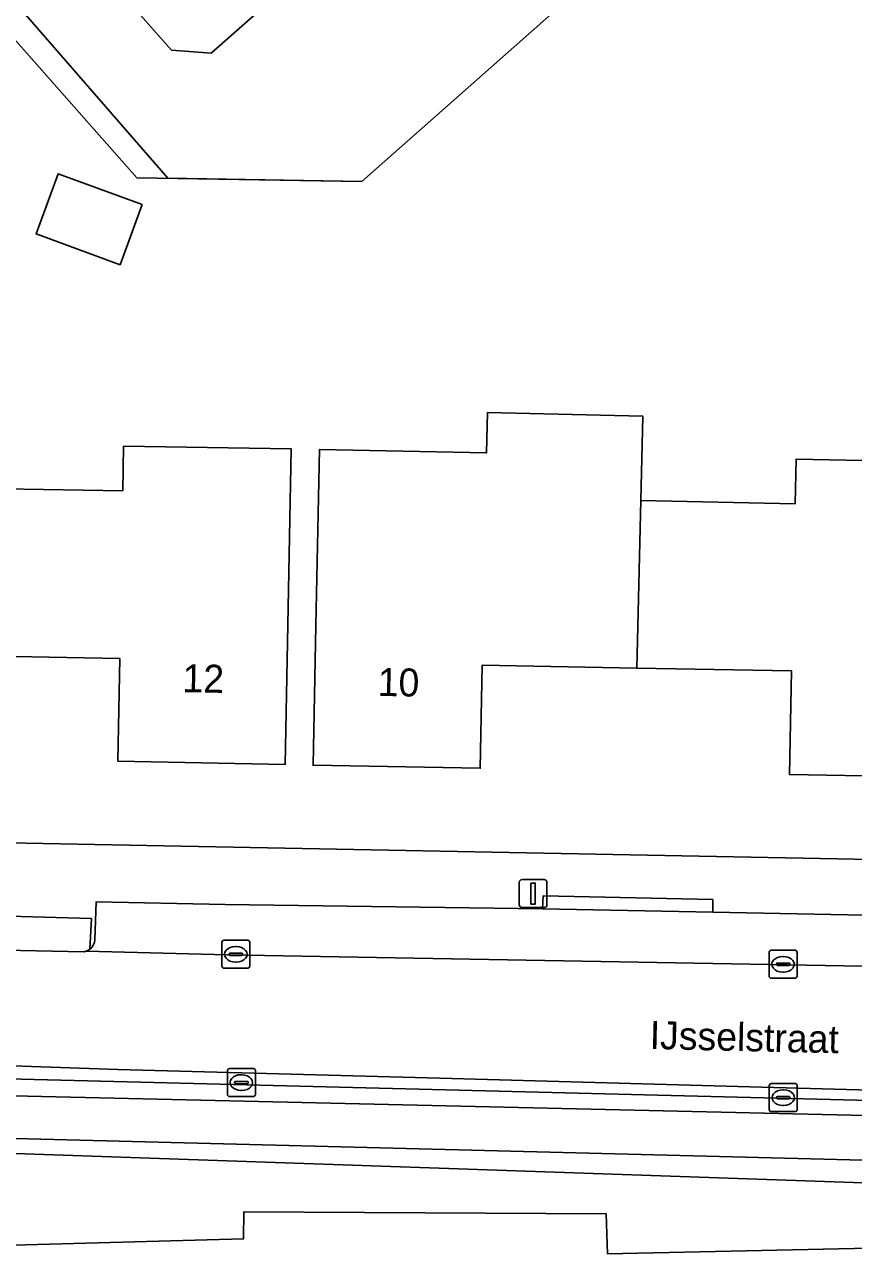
# Model space of a CAD drawing. Extents: x 157320 to 158835, y 386650 to 388491.
# Drawn here: x 157753.21 to 157782.85, y 387870.56 to 387914.5 of the extents above; entities that cross this region are included whole.
import ezdxf

# ---------------------------------------------------------------- set-up
doc = ezdxf.new("R2010")
doc.units = 0
for name, color, linetype in [('IMGEO_Erf', 7, 'Continuous'), ('IMGEO_Gemengd_bos', 7, 'Continuous'), ('IMGEO_Groenvoorziening', 7, 'Continuous'), ('IMGEO_Haag', 7, 'Continuous'), ('IMGEO_Hek', 7, 'Continuous'), ('IMGEO_Kolk', 7, 'Continuous'), ('IMGEO_Lichtmast', 7, 'Continuous'), ('IMGEO_Openbare_ruimte_label', 7, 'Continuous'), ('IMGEO_Pand', 7, 'Continuous'), ('IMGEO_Pand_nummerreeks', 7, 'Continuous'), ('IMGEO_Parkeervlak_open', 7, 'Continuous'), ('IMGEO_Rijbaan_lokaal_open', 7, 'Continuous'), ('IMGEO_Voetpad_open', 7, 'Continuous')]:
    doc.layers.add(name, color=color, linetype=linetype)

msp = doc.modelspace()

# ---------------------------------------------------------------- linework, layer by layer
at = {"layer": 'IMGEO_Erf'}
for points in [[(157774.71, 388003.535), (157775.241, 387999.465), (157785.141, 387923.554), (157785.22, 387917.69), (157779.859, 387917.69), (157779.859, 387921.796), (157765.27, 387908.887), (157758.341, 387909.006), (157748.065, 387920.822), (157744.463, 387924.81), (157738.505, 387931.409), (157717.988, 387913.247)], [(157740.895, 387885.472), (157787.217, 387884.577), (157787.223, 387883.968), (157792.579, 387883.845), (157792.532, 387881.817), (157794.538, 387881.714), (157807.348, 387881.058)], [(157791.134, 387867.776), (157791.134, 387870.919), (157774.059, 387870.543), (157774.007, 387871.982), (157761.056, 387872.053), (157761.038, 387871.083), (157751.067, 387870.808), (157750.201, 387870.784), (157750.238, 387869.454)]]:
    msp.add_lwpolyline(points, dxfattribs=at)
for points in [[(157757.418, 387908.065), (157756.628, 387905.914), (157753.625, 387907.017), (157754.416, 387909.168)], [(157775.254, 387897.485), (157780.767, 387897.371), (157780.8, 387898.969), (157786.762, 387898.846), (157786.633, 387892.579), (157786.53, 387887.58), (157780.57, 387887.69), (157780.64, 387891.39), (157775.11, 387891.495), (157769.58, 387891.6), (157769.51, 387887.91), (157763.53, 387888.02), (157763.632, 387893.019), (157763.761, 387899.31), (157769.733, 387899.187), (157769.768, 387900.634), (157775.326, 387900.5)], [(157762.628, 387893.04), (157762.53, 387888.04), (157756.55, 387888.16), (157756.62, 387891.84), (157750.93, 387891.94), (157751.022, 387896.94), (157751.04, 387897.93), (157756.727, 387897.832), (157756.755, 387899.434), (157762.752, 387899.331)]]:
    msp.add_lwpolyline(points, close=True, dxfattribs=at)
at = {"layer": 'IMGEO_Gemengd_bos'}
msp.add_lwpolyline([(157739.416, 387874.598), (157740.621, 387869.428), (157750.238, 387869.454), (157750.201, 387870.784), (157751.067, 387870.808), (157761.038, 387871.083), (157761.056, 387872.053), (157774.007, 387871.982), (157774.059, 387870.543), (157791.134, 387870.919), (157791.122, 387872.809)], close=True, dxfattribs=at)
at = {"layer": 'IMGEO_Groenvoorziening'}
for points in [[(157791.045, 387875.839), (157744.538, 387877.007), (157744.524, 387876.392), (157767.778, 387875.853), (157791.047, 387875.315)], [(157791.117, 387873.502), (157791.124, 387873.701), (157739.318, 387875.019), (157739.416, 387874.598), (157791.122, 387872.809)]]:
    msp.add_lwpolyline(points, close=True, dxfattribs=at)
at = {"layer": 'IMGEO_Haag'}
for points in [[(157791.045, 387875.839), (157744.538, 387877.007), (157744.524, 387876.392), (157767.778, 387875.853), (157791.047, 387875.315)], [(157791.117, 387873.502), (157791.124, 387873.701), (157739.318, 387875.019), (157739.416, 387874.598), (157791.122, 387872.809)]]:
    msp.add_lwpolyline(points, close=True, dxfattribs=at)
at = {"layer": 'IMGEO_Hek'}
msp.add_lwpolyline([(157779.859, 387921.796), (157765.27, 387908.887), (157757.225, 387909.025), (157747.36, 387920.2)], dxfattribs=at)
at = {"layer": 'IMGEO_Kolk'}
for p, q in [((157760.267, 387880.834), (157760.267, 387881.686)), ((157760.342, 387881.76), (157761.194, 387881.76)), ((157760.755, 387881.54), (157760.78, 387881.54)), ((157761.268, 387881.686), (157761.268, 387880.834)), ((157760.526, 387881.254), (157760.526, 387881.266)), ((157760.964, 387881.217), (157760.566, 387881.217)), ((157760.569, 387881.303), (157760.967, 387881.303)), ((157761.01, 387881.266), (157761.01, 387881.254)), ((157779.836, 387880.477), (157779.836, 387881.329)), ((157779.911, 387881.403), (157780.763, 387881.403)), ((157780.324, 387881.183), (157780.349, 387881.183)), ((157780.837, 387881.329), (157780.837, 387880.477)), ((157761.194, 387880.76), (157760.342, 387880.76)), ((157760.778, 387880.98), (157760.753, 387880.98)), ((157780.095, 387880.897), (157780.095, 387880.909)), ((157780.533, 387880.86), (157780.135, 387880.86)), ((157780.138, 387880.946), (157780.536, 387880.946)), ((157780.347, 387880.623), (157780.322, 387880.623)), ((157780.579, 387880.909), (157780.579, 387880.897)), ((157780.763, 387880.403), (157779.911, 387880.403)), ((157760.542, 387877.173), (157761.394, 387877.173)), ((157760.467, 387876.247), (157760.467, 387877.099)), ((157760.726, 387876.667), (157760.726, 387876.679)), ((157760.769, 387876.716), (157761.167, 387876.716)), ((157760.955, 387876.953), (157760.98, 387876.953)), ((157761.21, 387876.679), (157761.21, 387876.667)), ((157761.468, 387877.099), (157761.468, 387876.247)), ((157761.164, 387876.63), (157760.766, 387876.63)), ((157760.978, 387876.393), (157760.953, 387876.393)), ((157779.841, 387875.708), (157779.841, 387876.56)), ((157779.916, 387876.634), (157780.768, 387876.634)), ((157780.329, 387876.414), (157780.354, 387876.414)), ((157780.842, 387876.56), (157780.842, 387875.708)), ((157761.394, 387876.173), (157760.542, 387876.173)), ((157780.1, 387876.128), (157780.1, 387876.14)), ((157780.538, 387876.091), (157780.14, 387876.091)), ((157780.143, 387876.177), (157780.541, 387876.177)), ((157780.352, 387875.854), (157780.327, 387875.854)), ((157780.584, 387876.14), (157780.584, 387876.128)), ((157780.768, 387875.634), (157779.916, 387875.634))]:
    msp.add_line(p, q, dxfattribs=at)
for points in [[(157760.267, 387880.834), (157760.267, 387881.686)], [(157760.342, 387881.76), (157761.194, 387881.76)], [(157761.268, 387881.686), (157761.268, 387880.834)], [(157779.836, 387880.477), (157779.836, 387881.329)], [(157779.911, 387881.403), (157780.763, 387881.403)], [(157780.837, 387881.329), (157780.837, 387880.477)], [(157761.194, 387880.76), (157760.342, 387880.76)], [(157780.763, 387880.403), (157779.911, 387880.403)], [(157760.542, 387877.173), (157761.394, 387877.173)], [(157760.467, 387876.247), (157760.467, 387877.099)], [(157761.468, 387877.099), (157761.468, 387876.247)], [(157779.841, 387875.708), (157779.841, 387876.56)], [(157779.916, 387876.634), (157780.768, 387876.634)], [(157780.842, 387876.56), (157780.842, 387875.708)], [(157761.394, 387876.173), (157760.542, 387876.173)], [(157780.768, 387875.634), (157779.916, 387875.634)]]:
    msp.add_lwpolyline(points, dxfattribs=at)
for centre, radius, start, end in [((157760.344, 387881.684), 0.0765, 91.552, 178.448), ((157760.344, 387881.684), 0.0765, 91.552, 178.448), ((157761.192, 387881.684), 0.0765, 1.552, 88.448), ((157761.192, 387881.684), 0.0765, 1.552, 88.448), ((157760.566, 387881.263), 0.0403, 85.8775, 175.7526), ((157760.563, 387881.253), 0.0366, 178.938, 274.7102), ((157760.967, 387881.26), 0.043, 264.8664, 352.4533), ((157760.971, 387881.265), 0.0386, 1.7309, 96.639), ((157779.913, 387881.327), 0.0765, 91.552, 178.448), ((157779.913, 387881.327), 0.0765, 91.552, 178.448), ((157780.761, 387881.327), 0.0765, 1.552, 88.448), ((157780.761, 387881.327), 0.0765, 1.552, 88.448), ((157760.344, 387880.836), 0.0765, 181.552, 268.448), ((157760.344, 387880.836), 0.0765, 181.552, 268.448), ((157761.192, 387880.836), 0.0765, 271.552, 358.448), ((157761.192, 387880.836), 0.0765, 271.552, 358.448), ((157780.135, 387880.906), 0.0403, 85.8775, 175.7526), ((157780.132, 387880.896), 0.0366, 178.938, 274.7102), ((157780.536, 387880.903), 0.043, 264.8664, 352.4533), ((157780.54, 387880.908), 0.0386, 1.7309, 96.639), ((157779.913, 387880.479), 0.0765, 181.552, 268.448), ((157779.913, 387880.479), 0.0765, 181.552, 268.448), ((157780.761, 387880.479), 0.0765, 271.552, 358.448), ((157780.761, 387880.479), 0.0765, 271.552, 358.448), ((157760.544, 387877.097), 0.0765, 91.552, 178.448), ((157760.544, 387877.097), 0.0765, 91.552, 178.448), ((157761.392, 387877.097), 0.0765, 1.552, 88.448), ((157761.392, 387877.097), 0.0765, 1.552, 88.448), ((157760.766, 387876.676), 0.0403, 85.8775, 175.7526), ((157760.763, 387876.666), 0.0366, 178.938, 274.7102), ((157761.167, 387876.673), 0.043, 264.8664, 352.4533), ((157761.171, 387876.678), 0.0386, 1.7309, 96.639), ((157760.544, 387876.249), 0.0765, 181.552, 268.448), ((157760.544, 387876.249), 0.0765, 181.552, 268.448), ((157761.392, 387876.249), 0.0765, 271.552, 358.448), ((157761.392, 387876.249), 0.0765, 271.552, 358.448), ((157779.918, 387876.558), 0.0765, 91.552, 178.448), ((157779.918, 387876.558), 0.0765, 91.552, 178.448), ((157780.766, 387876.558), 0.0765, 1.552, 88.448), ((157780.766, 387876.558), 0.0765, 1.552, 88.448), ((157780.14, 387876.137), 0.0403, 85.8775, 175.7526), ((157780.137, 387876.127), 0.0366, 178.938, 274.7102), ((157780.541, 387876.134), 0.043, 264.8664, 352.4533), ((157780.545, 387876.139), 0.0386, 1.7309, 96.639), ((157779.918, 387875.71), 0.0765, 181.552, 268.448), ((157779.918, 387875.71), 0.0765, 181.552, 268.448), ((157780.766, 387875.71), 0.0765, 271.552, 358.448), ((157780.766, 387875.71), 0.0765, 271.552, 358.448)]:
    msp.add_arc(centre, radius, start, end, dxfattribs=at)
for centre, major_axis, ratio, start_param, end_param in [((157760.754, 387881.26), (-0.387, 0.002), 0.722429, 4.712389, 7.853982), ((157760.779, 387881.26), (-0.39, 0.002), 0.717154, 1.570796, 4.712389), ((157780.323, 387880.903), (-0.387, 0.002), 0.722429, 4.712389, 7.853982), ((157780.348, 387880.903), (-0.39, 0.002), 0.717154, 1.570796, 4.712389), ((157760.954, 387876.673), (-0.387, 0.002), 0.722429, 4.712389, 7.853982), ((157760.979, 387876.673), (-0.39, 0.002), 0.717154, 1.570796, 4.712389), ((157780.328, 387876.134), (-0.387, 0.002), 0.722429, 4.712389, 7.853982), ((157780.353, 387876.134), (-0.39, 0.002), 0.717154, 1.570796, 4.712389)]:
    msp.add_ellipse(centre, major_axis=major_axis, ratio=ratio, start_param=start_param, end_param=end_param, dxfattribs=at)
at = {"layer": 'IMGEO_Lichtmast'}
for p, q in [((157770.902, 387883.032), (157770.902, 387883.832)), ((157770.902, 387883.832), (157770.902, 387883.032)), ((157771.002, 387883.932), (157771.792, 387883.932)), ((157771.792, 387883.932), (157771.002, 387883.932)), ((157771.892, 387883.832), (157771.892, 387883.032)), ((157771.892, 387883.032), (157771.892, 387883.832)), ((157771.792, 387882.932), (157771.002, 387882.932)), ((157771.002, 387882.932), (157771.792, 387882.932))]:
    msp.add_line(p, q, dxfattribs=at)
msp.add_lwpolyline([(157771.322, 387883.807), (157771.472, 387883.807), (157771.472, 387883.057), (157771.322, 387883.057), (157771.322, 387883.807)], dxfattribs=at)
for centre, start, end in [((157771.002, 387883.832), 90, 180), ((157771.002, 387883.832), 90, 180), ((157771.792, 387883.832), 0, 90), ((157771.792, 387883.832), 360, 90), ((157771.002, 387883.032), 180, 270), ((157771.002, 387883.032), 180, 270), ((157771.792, 387883.032), 270, 0), ((157771.792, 387883.032), 270, 0)]:
    msp.add_arc(centre, 0.1, start, end, dxfattribs=at)
at = {"layer": 'IMGEO_Pand'}
for points in [[(157764.197, 387917.295), (157760.454, 387921.459), (157755.427, 387917.028), (157758.47, 387913.59), (157759.89, 387913.48)], [(157757.418, 387908.065), (157754.416, 387909.168), (157753.625, 387907.017), (157756.628, 387905.914)], [(157775.11, 387891.495), (157775.254, 387897.485), (157775.326, 387900.5), (157769.768, 387900.634), (157769.733, 387899.187), (157763.761, 387899.31), (157763.632, 387893.019), (157763.53, 387888.02), (157769.51, 387887.91), (157769.58, 387891.6)], [(157762.628, 387893.04), (157762.752, 387899.331), (157756.755, 387899.434), (157756.727, 387897.832), (157751.04, 387897.93), (157751.022, 387896.94), (157750.93, 387891.94), (157756.62, 387891.84), (157756.55, 387888.16), (157762.53, 387888.04)], [(157775.11, 387891.495), (157780.64, 387891.39), (157780.57, 387887.69), (157786.53, 387887.58), (157786.633, 387892.579), (157786.762, 387898.846), (157780.8, 387898.969), (157780.767, 387897.371), (157775.254, 387897.485)]]:
    msp.add_lwpolyline(points, close=True, dxfattribs=at)
at = {"layer": 'IMGEO_Parkeervlak_open'}
for points in [[(157784.841, 387882.618), (157783.85, 387882.652), (157777.823, 387882.769), (157771.73, 387882.887), (157760.391, 387883.043), (157755.78, 387883.14), (157755.73, 387881.777)], [(157755.419, 387881.372), (157760.462, 387881.243), (157787.843, 387880.752)]]:
    msp.add_lwpolyline(points, dxfattribs=at)
for centre, radius, start, end in [((157755.247, 387881.825), 0.485, 307.4183, 354.2706), ((157755.267, 387881.793), 0.447, 289.8967, 307.9749)]:
    msp.add_arc(centre, radius, start, end, dxfattribs=at)
at = {"layer": 'IMGEO_Rijbaan_lokaal_open'}
for points in [[(157748.065, 387920.822), (157758.341, 387909.006), (157765.27, 387908.887), (157779.859, 387921.796)], [(157764.197, 387917.295), (157759.89, 387913.48), (157758.47, 387913.59), (157755.427, 387917.028)], [(157755.35, 387881.352), (157751.349, 387881.426), (157748.524, 387881.478), (157742.706, 387881.599), (157740.752, 387881.636), (157738.532, 387881.673), (157739.56, 387877.063), (157739.942, 387877.092), (157741.161, 387877.092), (157741.478, 387877.084), (157741.486, 387877.589), (157749.009, 387877.405), (157756.547, 387877.145), (157768.062, 387876.825), (157779.577, 387876.504), (157789.967, 387876.221), (157800.356, 387875.937)], [(157800.754, 387879.945), (157791.831, 387880.267), (157791.845, 387880.616), (157788.08, 387880.752), (157787.843, 387880.752), (157760.462, 387881.243), (157755.419, 387881.372)], [(157768.062, 387876.825), (157756.547, 387877.145), (157749.009, 387877.405), (157741.486, 387877.589), (157741.478, 387877.084), (157744.538, 387877.007), (157791.045, 387875.839), (157794.539, 387875.751), (157800.179, 387875.592), (157800.35, 387875.587)], [(157800.356, 387875.937), (157789.967, 387876.221), (157779.577, 387876.504), (157768.062, 387876.825)]]:
    msp.add_lwpolyline(points, dxfattribs=at)
msp.add_arc((157755.221, 387881.925), 0.587, 282.6574, 289.6716, dxfattribs=at)
at = {"layer": 'IMGEO_Voetpad_open'}
for points in [[(157738.304, 387886.632), (157742.706, 387881.599), (157748.524, 387881.478), (157751.349, 387881.426), (157751.382, 387882.655), (157755.603, 387882.544), (157755.542, 387881.44)], [(157807.348, 387881.058), (157794.538, 387881.714), (157792.532, 387881.817), (157792.579, 387883.845), (157787.223, 387883.968), (157787.217, 387884.577), (157740.895, 387885.472)], [(157755.73, 387881.777), (157755.78, 387883.14), (157760.391, 387883.043), (157771.73, 387882.887), (157771.753, 387883.344), (157777.82, 387883.216), (157777.823, 387882.769), (157783.85, 387882.652), (157784.841, 387882.618)], [(157755.542, 387881.44), (157755.603, 387882.544), (157751.382, 387882.655), (157751.349, 387881.426)], [(157751.349, 387881.426), (157755.35, 387881.352)], [(157740.621, 387869.428), (157739.416, 387874.598), (157739.318, 387875.019), (157791.124, 387873.701), (157791.047, 387875.315), (157767.778, 387875.853), (157744.524, 387876.392), (157744.538, 387877.007), (157741.478, 387877.084), (157741.161, 387877.092), (157739.942, 387877.092), (157739.56, 387877.063), (157738.925, 387876.959), (157736.8, 387875.741), (157737.764, 387871.725), (157745.166, 387840.283)]]:
    msp.add_lwpolyline(points, dxfattribs=at)
msp.add_lwpolyline([(157777.823, 387882.769), (157777.82, 387883.216), (157771.753, 387883.344), (157771.73, 387882.887)], close=True, dxfattribs=at)
for centre, radius, start, end in [((157755.247, 387881.825), 0.485, 307.4183, 354.2706), ((157755.221, 387881.925), 0.587, 282.6574, 289.6716), ((157755.267, 387881.793), 0.447, 289.8967, 307.9749)]:
    msp.add_arc(centre, radius, start, end, dxfattribs=at)

# ---------------------------------------------------------------- texts
at = {"layer": 'IMGEO_Openbare_ruimte_label'}
msp.add_text('IJsselstraat', height=1, rotation=358.6824, dxfattribs=at).set_placement((157775.558, 387877.876))
at = {"layer": 'IMGEO_Pand_nummerreeks'}
for s, rotation, p in [('12', 358.8504, (157758.852, 387890.634)), ('10', 358.9462, (157765.834, 387890.499))]:
    msp.add_text(s, height=1, rotation=rotation, dxfattribs=at).set_placement(p)

doc.saveas('drawing.dxf')
